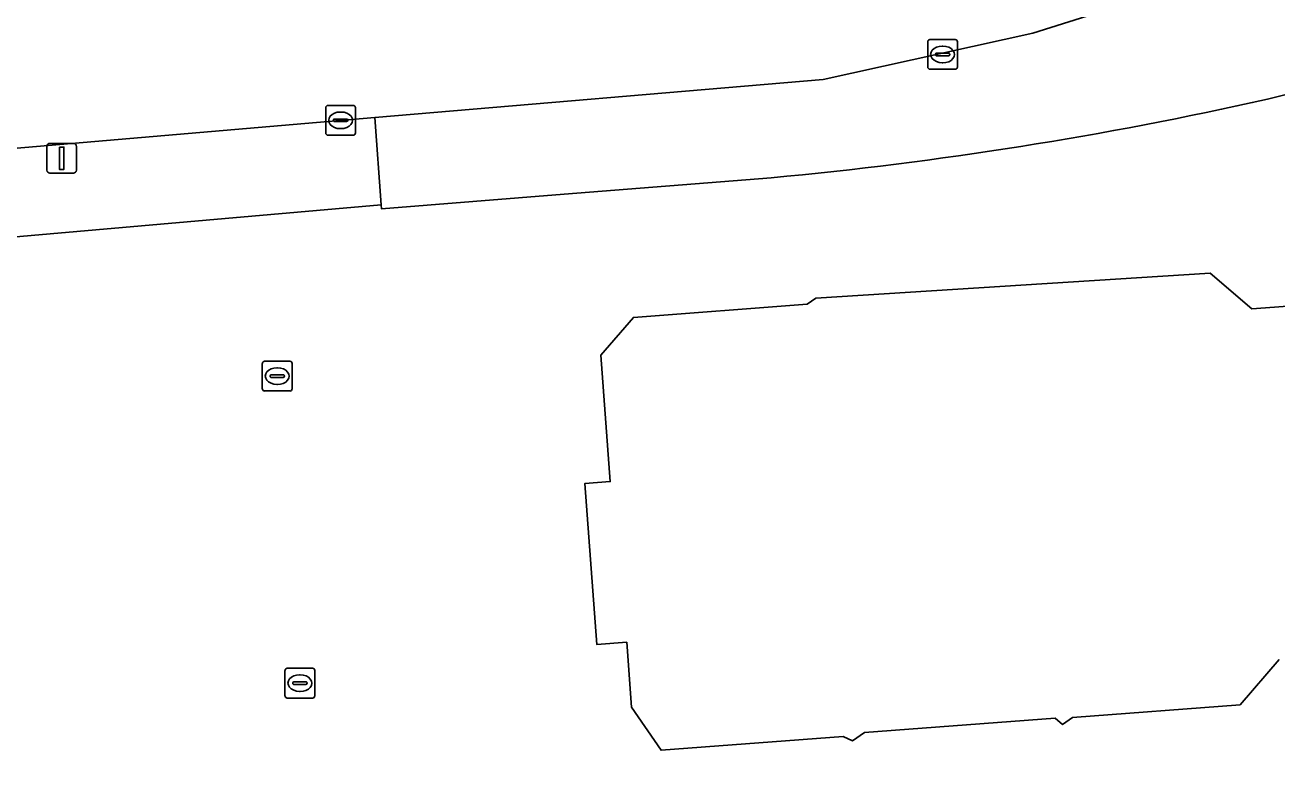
# Model space of a CAD drawing. Extents: x 157793 to 159380, y 380877 to 382313.
# Drawn here: x 158172.77 to 158214.85, y 381055 to 381080.19 of the extents above; entities that cross this region are included whole.
import ezdxf

# ---------------------------------------------------------------- set-up
doc = ezdxf.new("R2010")
doc.units = 0
for name, color, linetype in [('IMGEO_Erf', 7, 'Continuous'), ('IMGEO_Kolk', 7, 'Continuous'), ('IMGEO_Lichtmast', 7, 'Continuous'), ('IMGEO_Pand', 7, 'Continuous'), ('IMGEO_Rijbaan_lokaal_gesloten', 7, 'Continuous'), ('IMGEO_Voetpad_open', 7, 'Continuous')]:
    doc.layers.add(name, color=color, linetype=linetype)

msp = doc.modelspace()

# ---------------------------------------------------------------- linework, layer by layer
at = {"layer": 'IMGEO_Erf'}
for points in [[(158210.933, 380998.175), (158212.921, 381000), (158236.13, 381021.306), (158269.927, 381050.711), (158268.877, 381052.048), (158268.388, 381052.618), (158264.551, 381057.096), (158242.111, 381083.244), (158235.975, 381084.086), (158221.055, 381079.401), (158220.593, 381079.208), (158214.542, 381077.698)], [(158197.853, 381075.053), (158190.893, 381074.499), (158184.748, 381074.01), (158184.733, 381074.138), (158170.787, 381072.921), (158167.333, 381072.619), (158165.831, 381071.354)], [(158214.925, 381058.846), (158213.617, 381057.324), (158207.981, 381056.898), (158207.642, 381056.666), (158207.399, 381056.875), (158200.983, 381056.391), (158200.579, 381056.115), (158200.276, 381056.261), (158194.149, 381055.798), (158193.159, 381057.249), (158192.994, 381059.428), (158191.989, 381059.352), (158191.58, 381064.77), (158192.441, 381064.835), (158192.12, 381069.082), (158193.217, 381070.357), (158199.055, 381070.798), (158199.352, 381071.001), (158212.608, 381071.849), (158214.009, 381070.645), (158214.777, 381070.703), (158218.28, 381070.968)]]:
    msp.add_lwpolyline(points, dxfattribs=at)
msp.add_arc((158185.517, 381206.861), 132.384, 275.34672, 282.66482, dxfattribs=at)
at = {"layer": 'IMGEO_Kolk'}
for p, q in [((158203.112, 381078.776), (158203.112, 381079.628)), ((158203.187, 381079.702), (158204.039, 381079.702)), ((158204.113, 381079.628), (158204.113, 381078.776)), ((158203.371, 381079.196), (158203.371, 381079.208)), ((158203.414, 381079.245), (158203.812, 381079.245)), ((158203.6, 381079.482), (158203.625, 381079.482)), ((158203.855, 381079.208), (158203.855, 381079.196)), ((158203.809, 381079.159), (158203.411, 381079.159)), ((158203.623, 381078.922), (158203.598, 381078.922)), ((158204.039, 381078.702), (158203.187, 381078.702)), ((158182.874, 381076.56), (158182.874, 381077.412)), ((158182.949, 381077.486), (158183.801, 381077.486)), ((158183.362, 381077.266), (158183.387, 381077.266)), ((158183.875, 381077.412), (158183.875, 381076.56)), ((158183.133, 381076.98), (158183.133, 381076.992)), ((158183.571, 381076.943), (158183.173, 381076.943)), ((158183.176, 381077.029), (158183.574, 381077.029)), ((158183.385, 381076.706), (158183.36, 381076.706)), ((158183.617, 381076.992), (158183.617, 381076.98)), ((158183.801, 381076.486), (158182.949, 381076.486)), ((158180.743, 381067.956), (158180.743, 381068.808)), ((158180.818, 381068.882), (158181.67, 381068.882)), ((158181.231, 381068.662), (158181.256, 381068.662)), ((158181.744, 381068.808), (158181.744, 381067.956)), ((158181.002, 381068.376), (158181.002, 381068.388)), ((158181.44, 381068.339), (158181.042, 381068.339)), ((158181.045, 381068.425), (158181.443, 381068.425)), ((158181.486, 381068.388), (158181.486, 381068.376)), ((158181.67, 381067.882), (158180.818, 381067.882)), ((158181.254, 381068.102), (158181.229, 381068.102)), ((158181.58, 381058.555), (158182.432, 381058.555)), ((158181.505, 381057.629), (158181.505, 381058.481)), ((158181.993, 381058.335), (158182.018, 381058.335)), ((158182.506, 381058.481), (158182.506, 381057.629)), ((158181.764, 381058.049), (158181.764, 381058.061)), ((158182.202, 381058.012), (158181.804, 381058.012)), ((158181.807, 381058.098), (158182.205, 381058.098)), ((158182.016, 381057.775), (158181.991, 381057.775)), ((158182.248, 381058.061), (158182.248, 381058.049)), ((158182.432, 381057.555), (158181.58, 381057.555))]:
    msp.add_line(p, q, dxfattribs=at)
for points in [[(158203.112, 381078.776), (158203.112, 381079.628)], [(158203.187, 381079.702), (158204.039, 381079.702)], [(158204.113, 381079.628), (158204.113, 381078.776)], [(158204.039, 381078.702), (158203.187, 381078.702)], [(158182.874, 381076.56), (158182.874, 381077.412)], [(158182.949, 381077.486), (158183.801, 381077.486)], [(158183.875, 381077.412), (158183.875, 381076.56)], [(158183.801, 381076.486), (158182.949, 381076.486)], [(158180.743, 381067.956), (158180.743, 381068.808)], [(158180.818, 381068.882), (158181.67, 381068.882)], [(158181.744, 381068.808), (158181.744, 381067.956)], [(158181.67, 381067.882), (158180.818, 381067.882)], [(158181.58, 381058.555), (158182.432, 381058.555)], [(158181.505, 381057.629), (158181.505, 381058.481)], [(158182.506, 381058.481), (158182.506, 381057.629)], [(158182.432, 381057.555), (158181.58, 381057.555)]]:
    msp.add_lwpolyline(points, dxfattribs=at)
for centre, radius, start, end in [((158203.189, 381079.626), 0.0765, 91.552, 178.448), ((158203.189, 381079.626), 0.0765, 91.552, 178.448), ((158204.037, 381079.626), 0.0765, 1.552, 88.448), ((158204.037, 381079.626), 0.0765, 1.552, 88.448), ((158203.411, 381079.205), 0.0403, 85.8775, 175.7526), ((158203.408, 381079.195), 0.0366, 178.938, 274.7102), ((158203.812, 381079.202), 0.043, 264.8664, 352.4533), ((158203.816, 381079.207), 0.0386, 1.7309, 96.639), ((158203.189, 381078.778), 0.0765, 181.552, 268.448), ((158203.189, 381078.778), 0.0765, 181.552, 268.448), ((158204.037, 381078.778), 0.0765, 271.552, 358.448), ((158204.037, 381078.778), 0.0765, 271.552, 358.448), ((158182.951, 381077.41), 0.0765, 91.552, 178.448), ((158182.951, 381077.41), 0.0765, 91.552, 178.448), ((158183.799, 381077.41), 0.0765, 1.552, 88.448), ((158183.799, 381077.41), 0.0765, 1.552, 88.448), ((158183.173, 381076.989), 0.0403, 85.8775, 175.7526), ((158183.17, 381076.979), 0.0366, 178.938, 274.7102), ((158183.574, 381076.986), 0.043, 264.8664, 352.4533), ((158183.578, 381076.991), 0.0386, 1.7309, 96.639), ((158182.951, 381076.562), 0.0765, 181.552, 268.448), ((158182.951, 381076.562), 0.0765, 181.552, 268.448), ((158183.799, 381076.562), 0.0765, 271.552, 358.448), ((158183.799, 381076.562), 0.0765, 271.552, 358.448), ((158180.82, 381068.806), 0.0765, 91.552, 178.448), ((158180.82, 381068.806), 0.0765, 91.552, 178.448), ((158181.668, 381068.806), 0.0765, 1.552, 88.448), ((158181.668, 381068.806), 0.0765, 1.552, 88.448), ((158181.042, 381068.385), 0.0403, 85.8775, 175.7526), ((158181.039, 381068.375), 0.0366, 178.938, 274.7102), ((158181.443, 381068.382), 0.043, 264.8664, 352.4533), ((158181.447, 381068.387), 0.0386, 1.7309, 96.639), ((158180.82, 381067.958), 0.0765, 181.552, 268.448), ((158180.82, 381067.958), 0.0765, 181.552, 268.448), ((158181.668, 381067.958), 0.0765, 271.552, 358.448), ((158181.668, 381067.958), 0.0765, 271.552, 358.448), ((158181.582, 381058.479), 0.0765, 91.552, 178.448), ((158181.582, 381058.479), 0.0765, 91.552, 178.448), ((158182.43, 381058.479), 0.0765, 1.552, 88.448), ((158182.43, 381058.479), 0.0765, 1.552, 88.448), ((158181.804, 381058.058), 0.0403, 85.8775, 175.7526), ((158181.801, 381058.048), 0.0366, 178.938, 274.7102), ((158182.205, 381058.055), 0.043, 264.8664, 352.4533), ((158182.209, 381058.06), 0.0386, 1.7309, 96.639), ((158181.582, 381057.631), 0.0765, 181.552, 268.448), ((158181.582, 381057.631), 0.0765, 181.552, 268.448), ((158182.43, 381057.631), 0.0765, 271.552, 358.448), ((158182.43, 381057.631), 0.0765, 271.552, 358.448)]:
    msp.add_arc(centre, radius, start, end, dxfattribs=at)
for centre, major_axis, ratio, start_param, end_param in [((158203.599, 381079.202), (-0.387, 0.002), 0.722429, 4.712389, 7.853982), ((158203.624, 381079.202), (-0.39, 0.002), 0.717154, 1.570796, 4.712389), ((158183.361, 381076.986), (-0.387, 0.002), 0.722429, 4.712389, 7.853982), ((158183.386, 381076.986), (-0.39, 0.002), 0.717154, 1.570796, 4.712389), ((158181.23, 381068.382), (-0.387, 0.002), 0.722429, 4.712389, 7.853982), ((158181.255, 381068.382), (-0.39, 0.002), 0.717154, 1.570796, 4.712389), ((158181.992, 381058.055), (-0.387, 0.002), 0.722429, 4.712389, 7.853982), ((158182.017, 381058.055), (-0.39, 0.002), 0.717154, 1.570796, 4.712389)]:
    msp.add_ellipse(centre, major_axis=major_axis, ratio=ratio, start_param=start_param, end_param=end_param, dxfattribs=at)
at = {"layer": 'IMGEO_Lichtmast'}
for p, q in [((158173.503, 381075.309), (158173.503, 381076.109)), ((158173.503, 381076.109), (158173.503, 381075.309)), ((158173.603, 381076.209), (158174.393, 381076.209)), ((158174.393, 381076.209), (158173.603, 381076.209)), ((158174.493, 381076.109), (158174.493, 381075.309)), ((158174.493, 381075.309), (158174.493, 381076.109)), ((158174.393, 381075.209), (158173.603, 381075.209)), ((158173.603, 381075.209), (158174.393, 381075.209))]:
    msp.add_line(p, q, dxfattribs=at)
msp.add_lwpolyline([(158173.923, 381076.084), (158174.073, 381076.084), (158174.073, 381075.334), (158173.923, 381075.334), (158173.923, 381076.084)], dxfattribs=at)
for centre, start, end in [((158173.603, 381076.109), 90, 180), ((158173.603, 381076.109), 90, 180), ((158174.393, 381076.109), 0, 90), ((158174.393, 381076.109), 360, 90), ((158173.603, 381075.309), 180, 270), ((158173.603, 381075.309), 180, 270), ((158174.393, 381075.309), 270, 0), ((158174.393, 381075.309), 270, 0)]:
    msp.add_arc(centre, 0.1, start, end, dxfattribs=at)
at = {"layer": 'IMGEO_Pand'}
msp.add_lwpolyline([(158218.28, 381070.968), (158214.777, 381070.703), (158214.009, 381070.645), (158212.608, 381071.849), (158199.352, 381071.001), (158199.055, 381070.798), (158193.217, 381070.357), (158192.12, 381069.082), (158192.441, 381064.835), (158191.58, 381064.77), (158191.989, 381059.352), (158192.994, 381059.428), (158193.159, 381057.249), (158194.149, 381055.798), (158200.276, 381056.261), (158200.579, 381056.115), (158200.983, 381056.391), (158207.399, 381056.875), (158207.642, 381056.666), (158207.981, 381056.898), (158213.617, 381057.324), (158214.925, 381058.846)], dxfattribs=at)
at = {"layer": 'IMGEO_Rijbaan_lokaal_gesloten'}
msp.add_lwpolyline([(158167.649, 381075.632), (158184.529, 381077.082), (158199.599, 381078.363), (158206.642, 381079.916), (158213.519, 381082.092), (158215.221, 381082.786), (158214.705, 381084.193), (158228.689, 381090.015)], dxfattribs=at)
at = {"layer": 'IMGEO_Voetpad_open'}
for points in [[(158220.593, 381079.208), (158221.055, 381079.401), (158218.935, 381084.302), (158215.221, 381082.786), (158213.519, 381082.092), (158206.642, 381079.916), (158199.599, 381078.363), (158184.529, 381077.082), (158184.733, 381074.138), (158184.748, 381074.01), (158190.893, 381074.499), (158197.853, 381075.053)], [(158214.542, 381077.698), (158220.593, 381079.208)], [(158184.529, 381077.082), (158167.649, 381075.632), (158167.251, 381075.591), (158166.859, 381075.514), (158166.475, 381075.402), (158166.103, 381075.257), (158165.745, 381075.079), (158165.404, 381074.87), (158165.343, 381074.825), (158165.533, 381070.684)], [(158165.831, 381071.354), (158167.333, 381072.619), (158170.787, 381072.921), (158184.733, 381074.138), (158184.529, 381077.082)]]:
    msp.add_lwpolyline(points, dxfattribs=at)
msp.add_arc((158185.517, 381206.861), 132.384, 275.34672, 282.66482, dxfattribs=at)

doc.saveas('drawing.dxf')
